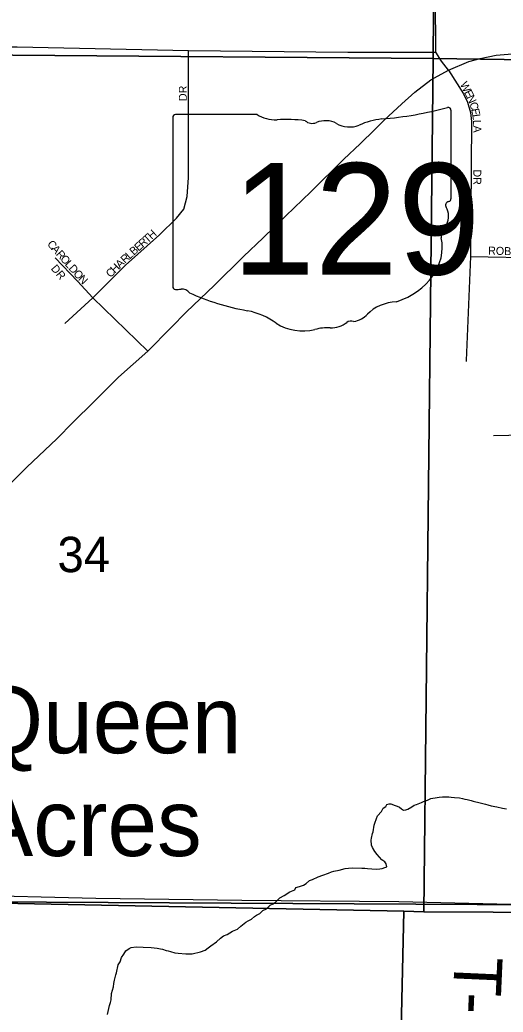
# Model space of a CAD drawing. Extents: x 1310247 to 1552180, y 377264 to 706493.
# Drawn here: x 1364769 to 1367792, y 513154 to 519354 of the extents above; entities that cross this region are included whole.
import ezdxf

# ---------------------------------------------------------------- set-up
doc = ezdxf.new("R2010")
doc.units = 0
for name, color, linetype in [('GM_X_County_Road', 7, 'Continuous'), ('GM_X_Minor_River', 7, 'Continuous'), ('GM_X_Section', 7, 'Continuous'), ('GM_X_Section_Text', 7, 'Continuous'), ('GM_X_State_Location', 7, 'Continuous'), ('GM_X_State_Route', 7, 'Continuous'), ('GM_X_State_Shield', 7, 'Continuous'), ('GM_X_Township', 7, 'Continuous'), ('GM_X_Township_Road_Text', 7, 'Continuous'), ('GM_X_Township_Subdivision', 7, 'Continuous'), ('GM_X_Township_Subdivision_Text', 7, 'Continuous'), ('GM_X_Unincorporated_Text', 7, 'Continuous')]:
    doc.layers.add(name, color=color, linetype=linetype)

msp = doc.modelspace()

# ---------------------------------------------------------------- linework, layer by layer
at = {"layer": 'GM_X_County_Road'}
for points in [[(1367450.6, 519038.9), (1367407.1, 519096.4), (1367370.2, 519151.4), (1367366.6, 519840.5), (1367388.6, 521444.9), (1367389.8, 521587.5)], [(1362592.7, 519194.1), (1362633.3, 519193.3), (1363138, 519186.2), (1364751.5, 519186.2), (1365824.1, 519162.8), (1366820.4, 519153), (1367370.2, 519151.4)], [(1362057.3, 513932.8), (1362270.7, 513928.4), (1362646.3, 513918.5), (1363438.8, 513903.8), (1364165.6, 513886.6), (1364390.2, 513887.1), (1365244, 513865.5), (1366156.7, 513853.8), (1367140, 513844.9), (1368014.4, 513825.3), (1368609.6, 513814.9), (1369066.7, 513817.2), (1369488, 513814.9), (1370392.5, 513802.6), (1371848.8, 513777.9), (1372381.4, 513772.7)]]:
    msp.add_lwpolyline(points, dxfattribs=at)
at = {"layer": 'GM_X_Minor_River'}
for points in [[(1367031.2, 514408.5), (1367041.7, 514428.3), (1367058, 514439.9), (1367064.3, 514451.8), (1367078.4, 514455.5), (1367090.5, 514455.2), (1367116.3, 514444.5), (1367128.3, 514440.2), (1367144.2, 514435.8), (1367156, 514423.5), (1367167.9, 514417.1), (1367184, 514418.8), (1367196.1, 514422.5), (1367220.6, 514437.9), (1367234.9, 514447.6), (1367251, 514451.2), (1367281.4, 514464.5), (1367293.6, 514470.2), (1367319.9, 514479.6), (1367340.2, 514489.1), (1367352.3, 514490.8), (1367366.4, 514492.4), (1367392.7, 514497.8), (1367412.8, 514499.3), (1367453, 514500.3), (1367467, 514498), (1367487, 514495.5), (1367519, 514492.6), (1367537, 514488.2), (1367553, 514485.8), (1367567, 514483.4), (1367591, 514476.8), (1367604.9, 514472.5), (1367648.8, 514461.3), (1367680.8, 514454.5), (1367696.8, 514450.1), (1367716.7, 514443.6), (1367752.7, 514436.7), (1367788.6, 514427.8), (1367812.6, 514425.2)], [(1365317, 513139.5), (1365321.5, 513157.4), (1365330.4, 513195.3), (1365336.9, 513215.2), (1365339.2, 513231.2), (1365342.2, 513271.2), (1365355.2, 513313), (1365357.7, 513333), (1365362.1, 513353), (1365369, 513386.9), (1365373.3, 513398.8), (1365384.5, 513448.7), (1365397, 513468.4), (1365405.6, 513496.3), (1365420.2, 513516), (1365432.7, 513537.7), (1365453.1, 513551.2), (1365465.3, 513557), (1365497.5, 513562.2), (1365539.7, 513561.1), (1365589.8, 513557.9), (1365627.8, 513552.9), (1365647.8, 513550.4), (1365661.8, 513548.1), (1365683.7, 513539.5), (1365697.7, 513537.1), (1365711.7, 513532.8), (1365737.6, 513524.1), (1365759.6, 513521.6), (1365807.7, 513518.3), (1365829.8, 513517.8), (1365845.9, 513519.4), (1365898.4, 513530.1), (1365928.7, 513541.4), (1365947.1, 513555), (1365963.5, 513568.6), (1365998.2, 513593.8), (1366024.9, 513617.2), (1366043.3, 513630.8), (1366065.5, 513638.3), (1366100.2, 513659.5), (1366130.6, 513672.8), (1366151.1, 513692.3), (1366181.8, 513715.6), (1366198.1, 513725.2), (1366218.4, 513734.8), (1366236.8, 513752.4), (1366249.1, 513760.1), (1366269.4, 513769.6), (1366289.9, 513789.2), (1366312.2, 513798.6), (1366334.8, 513822.1), (1366353.1, 513831.7), (1366367.4, 513841.4), (1366396.2, 513868.8), (1366422.6, 513882.1), (1366457.3, 513905.3), (1366489.7, 513918.6), (1366496, 513932.4), (1366518.3, 513939.9), (1366542.6, 513947.3), (1366560.9, 513956.9), (1366581.4, 513976.5), (1366599.6, 513982), (1366634.1, 513999.2), (1366664.5, 514010.5), (1366698.9, 514021.7), (1366719.2, 514031.2), (1366733.3, 514034.8), (1366765.6, 514042.1), (1366804, 514051.1), (1366824.2, 514054.6), (1366852.3, 514056), (1366908.5, 514054.5), (1366926.6, 514054.1), (1366942.6, 514051.7), (1366970.6, 514049), (1367002.7, 514048.2), (1367020.8, 514049.8), (1367034.9, 514051.4), (1367051.1, 514057), (1367065.3, 514062.7), (1367059.7, 514080.9), (1367052, 514093.1), (1367034.2, 514105.6), (1367018.5, 514122), (1367004.8, 514138.4), (1366989.2, 514158.8), (1366975.7, 514183.3), (1366968, 514197.5), (1366966.8, 514229.6), (1366969.1, 514241.6), (1366975.7, 514269.5), (1366978, 514281.5), (1366985, 514321.4), (1366989.3, 514335.3), (1367000, 514363.2), (1367006.4, 514381.1), (1367031.2, 514408.5)]]:
    msp.add_lwpolyline(points, dxfattribs=at)
at = {"layer": 'GM_X_Section'}
for points in [[(1367393.3, 524436.4), (1367354.2, 519112.6), (1362094.6, 519154.1), (1362206.1, 524496.1)], [(1372755.6, 524363.8), (1372681.9, 519037.1), (1367354.2, 519112.6), (1367393.3, 524436.4)], [(1362094.6, 519154.1), (1367354.2, 519112.6), (1367295, 513781.4), (1367171.1, 513784.4), (1362023, 513887.1)], [(1367354.2, 519112.6), (1372681.9, 519037.1), (1372603.2, 513756.4), (1372501.2, 513756.8), (1367295, 513781.4)], [(1360737.5, 513916.3), (1362023, 513887.1), (1367171.1, 513784.4), (1367049.5, 508432.7), (1360552.3, 508498)], [(1367171.1, 513784.4), (1367295, 513781.4), (1372501.2, 513756.8), (1372445.8, 508439.6), (1367049.5, 508432.7)]]:
    msp.add_lwpolyline(points, close=True, dxfattribs=at)
at = {"layer": 'GM_X_State_Route'}
for points in [[(1366920.2, 518602.1), (1366966.2, 518646.2), (1367047.7, 518727.8), (1367158.9, 518828.8), (1367240.5, 518902.9), (1367339.7, 518978.9), (1367450.6, 519038.9), (1367577.8, 519093.9), (1367649.2, 519113.6), (1367748.5, 519132.5), (1367847.7, 519141.9), (1367960.6, 519145.6), (1368106.5, 519149.4), (1368122.5, 519149.2)], [(1364477.8, 516238), (1364478.8, 516239.1), (1364624.7, 516378.3), (1364703.9, 516449.9), (1364813.6, 516558.2), (1365000.6, 516736.1), (1365102.7, 516840), (1365232.5, 516967.3), (1365386.5, 517121.3), (1365568.9, 517284.8), (1365713.4, 517430.5), (1365811.8, 517528.8), (1365984.7, 517694.7), (1366167.1, 517874.8), (1366291.6, 517993.2), (1366432.5, 518129.4), (1366588.1, 518280.2), (1366794.7, 518483.1), (1366896.7, 518579.5), (1366920.2, 518602.1)]]:
    msp.add_lwpolyline(points, dxfattribs=at)
at = {"layer": 'GM_X_State_Shield'}
for p, q in [((1367465.9, 518236.5), (1367465.9, 518789.3)), ((1365725.7, 518744.9), (1365725.7, 517688.2)), ((1366252.5, 518763.1), (1365742.8, 518763.1)), ((1367465.7, 518236.6), (1367465.9, 518236.5))]:
    msp.add_line(p, q, dxfattribs=at)
for centre, major_axis, start_param, end_param in [((1366846, 520203.6), (1845.5, 0), 4.814394, 5.042369), ((1367446.6, 518791.5), (19.4, 0), 6.141152, 7.989035), ((1365745.7, 518747.1), (20.2, 0), 1.712693, 3.28349), ((1366373.8, 518885.7), (195.5, 0), 4.042523, 4.731795), ((1366438.7, 518169.9), (702, 0), 1.404758, 1.657858), ((1366598, 518752.6), (56.4, 0), 3.836095, 5.185415), ((1366680.9, 518630.5), (117.3, 0), 0.950623, 2.079405), ((1366832.2, 518798), (141.1, 0), 4.081561, 5.145723), ((1367081.4, 518440.3), (371.3, 0), 1.699011, 2.107814), ((1367461.4, 518195.9), (30, 0), 1.883978, 3.671073), ((1367445.2, 518234.4), (20.7, 0), 5.05454, 6.418171), ((1367270.7, 518126.1), (180, 0), 5.934695, 6.695948), ((1367535.3, 518005.2), (130.9, 0), 2.387724, 3.262537), ((1366949.4, 517934.9), (461.6, 0), 5.101752, 6.440018), ((1365745.8, 517685.9), (20.3, 0), 3.00124, 4.508301), ((1365748.9, 517794), (155.2, 0), 4.665946, 4.897461), ((1365780.7, 517627.3), (56, 0), 0.519207, 1.627899), ((1366487.3, 518576.6), (1332.7, 0), 4.195997, 4.488961), ((1367144, 517391.6), (252.8, 0), 1.647645, 2.488434), ((1366089.9, 517213.6), (417, 0), 0.823519, 1.323587), ((1366840.7, 517440.6), (39.7, 0), 1.147584, 2.315152), ((1366823.7, 517585.8), (149.1, 0), 4.937069, 5.64225), ((1366540.9, 517622), (264.6, 0), 4.026481, 4.996735), ((1366693.8, 517256.7), (217.4, 0), 1.495662, 1.94098), ((1366713.1, 517542.9), (141, 0), 4.691044, 5.507374)]:
    msp.add_ellipse(centre, major_axis=major_axis, ratio=0.8, start_param=start_param, end_param=end_param, dxfattribs=at)
at = {"layer": 'GM_X_Township'}
for points in [[(1368014.4, 513825.3), (1364164.5, 513845.1), (1362027.9, 513856.1), (1360591.1, 513895.4), (1359769.4, 513917.8), (1359656.5, 513920.9), (1359187.9, 513933.7), (1355331.6, 514039), (1353969.5, 514093.9), (1351561.1, 514156.6), (1351530.7, 514155.7), (1351323.3, 514149.7)], [(1351323.3, 514149.7), (1351530.7, 514155.7), (1351561.1, 514156.6), (1353969.5, 514093.9), (1355331.6, 514039), (1359187.9, 513933.7), (1359656.5, 513920.9), (1359769.4, 513917.8), (1360591.1, 513895.4), (1362027.9, 513856.1), (1364164.5, 513845.1), (1368014.4, 513825.3)]]:
    msp.add_lwpolyline(points, dxfattribs=at)
at = {"layer": 'GM_X_Township_Subdivision'}
for points in [[(1365050, 517456.6), (1365226.5, 517616.5), (1365430.3, 517821.4), (1365642.3, 518011), (1365749, 518115.2), (1365794, 518172.1), (1365816.5, 518250.3), (1365824.8, 518369.9), (1365824.1, 519162.8)], [(1367450.6, 519038.9), (1367543.3, 518891.2), (1367569.6, 518839.5), (1367588.4, 518774.7), (1367594.2, 518718.9), (1367587.6, 517874.5), (1367561, 517226.2), (1367560.9, 517220.2)], [(1365568.9, 517284.8), (1365226.5, 517616.5), (1365129.4, 517720.7), (1364990.8, 517867.6)], [(1367587.6, 517874.5), (1368031.6, 517866.3), (1368245.8, 517863)], [(1367731.3, 516757.6), (1368020.1, 516762.5), (1368275.3, 516756.8)]]:
    msp.add_lwpolyline(points, dxfattribs=at)

# ---------------------------------------------------------------- texts
at = {"layer": 'GM_X_Section_Text'}
msp.add_text('34', height=221, rotation=0.00001, dxfattribs=at).set_placement((1365004.4, 515903.2))
at = {"layer": 'GM_X_State_Location'}
for s in ['s', 'r']:
    msp.add_text(s, height=1, dxfattribs=at).set_placement((1366576.2, 518146.3))
msp.add_text('129', height=1, rotation=0.00001, dxfattribs=at).set_placement((1366223.2, 518073.6))
at = {"layer": 'GM_X_State_Shield'}
msp.add_text('129', height=696.1, dxfattribs=at).set_placement((1366096.8, 517762.8))
at = {"layer": 'GM_X_Township_Road_Text'}
for s, rotation, p in [('T', 267.45776, (1367489.5, 513506)), ('-', 267.48249, (1367479.5, 513281.7))]:
    msp.add_text(s, height=300, rotation=rotation, dxfattribs=at).set_placement(p)
at = {"layer": 'GM_X_Township_Subdivision_Text'}
for s, rotation, p in [('W', 296.94101, (1367520.6, 518952.4)), ('DR', 90, (1365813.5, 518846.5)), ('E', 296.93155, (1367546.5, 518901.4)), ('N', 294.66332, (1367562.2, 518870.5)), ('C', 286.96439, (1367579.9, 518832.2)), ('E', 282.43251, (1367591.2, 518795.3)), ('L', 277.9891, (1367598.6, 518761.9)), ('L', 272.80785, (1367603.4, 518728.3)), ('A', 270.43174, (1367605.1, 518693.6)), ('DR', 270, (1367605.4, 518419.7)), ('H', 41.86235, (1365593.6, 517979.3)), ('C', 311.43492, (1364936.7, 517950.7)), ('E', 41.8491, (1365511.6, 517905.9)), ('R', 41.86124, (1365537.8, 517929.4)), ('T', 41.86056, (1365567.3, 517955.8)), ('A', 311.44427, (1364962.9, 517921)), ('R', 311.43492, (1364992, 517888)), ('L', 41.87401, (1365455.9, 517856)), ('B', 41.84731, (1365482.1, 517879.5)), ('ROBERTA', 358.23856, (1367697.5, 517887.9)), ('O', 311.44029, (1365018.3, 517858.3)), ('L', 311.43566, (1365047.4, 517825.3)), ('A', 44.40105, (1365395.6, 517798.9)), ('R', 42.37579, (1365426.7, 517829.4)), ('DR', 310.60162, (1364960.2, 517798.4)), ('D', 311.44029, (1365070.7, 517799)), ('O', 311.70729, (1365100, 517765.8)), ('C', 44.96135, (1365336.6, 517739.9)), ('H', 44.96726, (1365364.6, 517767.9)), ('N', 314.12338, (1365130.8, 517731.2))]:
    msp.add_text(s, height=50, rotation=rotation, dxfattribs=at).set_placement(p)
at = {"layer": 'GM_X_Unincorporated_Text'}
for s, p in [('Queen', (1364480.9, 514771.8)), ('Acres', (1364480.9, 514129.4))]:
    msp.add_text(s, height=417, rotation=0.00001, dxfattribs=at).set_placement(p)

doc.saveas('drawing.dxf')
